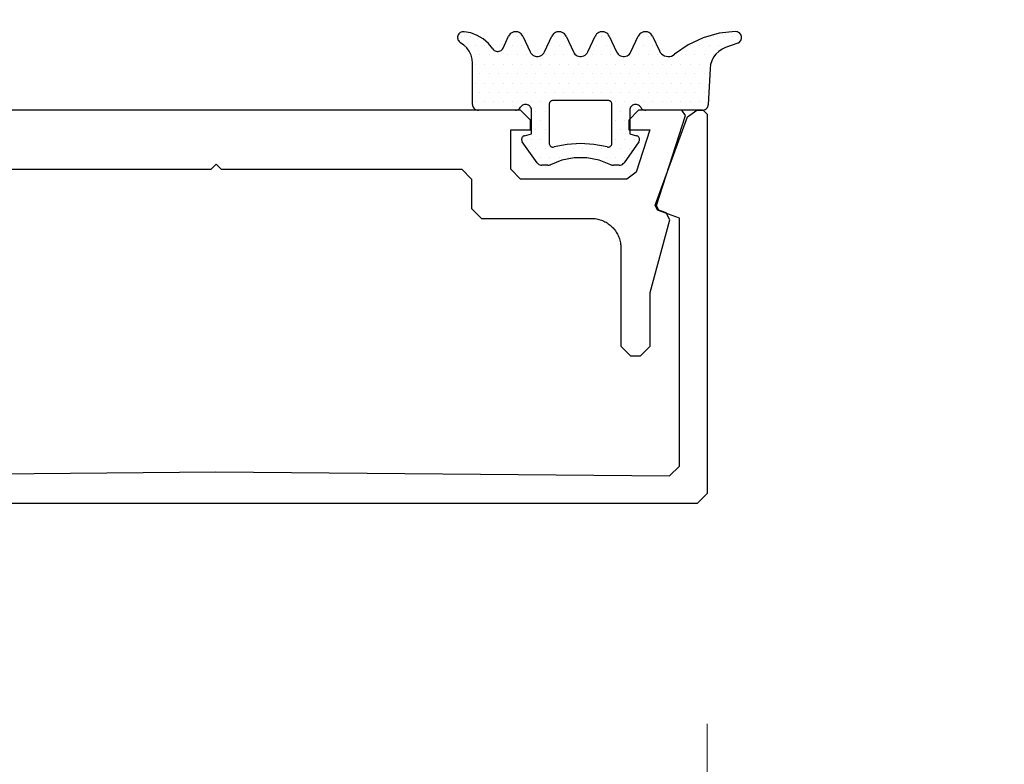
# Model space of a CAD drawing. Extents: x 4615668 to 9294084, y 5325188 to 10688993.
# Tile 332 of 656: x 4636945.81 to 4636950.83, y 5331425.6 to 5331429.39. Entities that reach past the tile are written whole.
import ezdxf

# ---------------------------------------------------------------- set-up
doc = ezdxf.new("R2010")
doc.units = 0
doc.header["$MEASUREMENT"] = 0
doc.layers.add('A_wymiary', color=152, linetype='Continuous', lineweight=5)
doc.layers.add('CrossSectionsGums', color=7, linetype='Continuous')
doc.layers.add('CrossSectionsProfils', color=7, linetype='Continuous')
doc.styles.add('wewn', font='arial.ttf', dxfattribs={"height": 12})
doc.dimstyles.new('Kopia 1do100 wew', dxfattribs={"dimscale": 0.5, "dimtxt": 8, "dimasz": 15, "dimexe": 20, "dimexo": 0, "dimgap": 5, "dimtad": 1, "dimdec": 0, "dimzin": 9, "dimtxsty": 'wewn', "dimblk": 'ARCHTICK', "dimcen": 3, "dimdle": 20, "dimclrd": 256, "dimclre": 256, "dimclrt": 256, "dimadec": 0, "dimazin": 2, "dimtfac": 1, "dimtdec": 0, "dimtix": 1, "dimtmove": 2, "dimatfit": 3, "dimldrblk": 'NONE', "dimfxl": 0, "dimtvp": 1, "dimtolj": 1, "dimtzin": 0, "dimlwd": 5, "dimlwe": 5, "dimarcsym": 0})

# ---------------------------------------------------------------- blocks, each defined once
blk = doc.blocks.new('5032252X', base_point=(219.526, 286.063))
at = {"layer": 'CrossSectionsProfils', "flags": 128}
blk.add_lwpolyline([(242.616, 280.481), (241.626, 276.787), (241.626, 274.063), (241.126, 273.563), (240.626, 273.563), (240.126, 274.063), (240.126, 279.063), (240.125, 279.128), (240.121, 279.193), (240.114, 279.258), (240.104, 279.323), (240.091, 279.387), (240.075, 279.451), (240.057, 279.514), (240.036, 279.576), (240.012, 279.637), (239.986, 279.696), (239.957, 279.755), (239.925, 279.813), (239.891, 279.869), (239.855, 279.923), (239.816, 279.976), (239.775, 280.027), (239.732, 280.076), (239.687, 280.123), (239.64, 280.168), (239.591, 280.212), (239.54, 280.253), (239.487, 280.291), (239.432, 280.328), (239.376, 280.362), (239.319, 280.393), (239.26, 280.422), (239.2, 280.448), (239.139, 280.472), (239.077, 280.493), (239.015, 280.511), (238.951, 280.527), (238.887, 280.54), (238.822, 280.55), (238.757, 280.557), (238.692, 280.561), (238.626, 280.563), (233.026, 280.563), (232.526, 281.063), (232.526, 282.563), (232.026, 283.063), (219.776, 283.063), (219.526, 283.313), (219.276, 283.063), (207.026, 283.063), (206.526, 282.563), (206.526, 281.063), (206.026, 280.563), (200.426, 280.563), (200.361, 280.561), (200.296, 280.557), (200.231, 280.55), (200.166, 280.54), (200.102, 280.527), (200.038, 280.511), (199.975, 280.493), (199.913, 280.472), (199.852, 280.448), (199.792, 280.422), (199.734, 280.393), (199.676, 280.362), (199.62, 280.328), (199.566, 280.291), (199.513, 280.253), (199.462, 280.212), (199.413, 280.168), (199.366, 280.123), (199.32, 280.076), (199.277, 280.027), (199.236, 279.976), (199.198, 279.923), (199.161, 279.869), (199.127, 279.813), (199.096, 279.755), (199.067, 279.696), (199.041, 279.637), (199.017, 279.576), (198.996, 279.514), (198.977, 279.451), (198.962, 279.387), (198.949, 279.323), (198.939, 279.258), (198.932, 279.193), (198.928, 279.128), (198.926, 279.063), (198.926, 274.063), (198.426, 273.563), (197.926, 273.563), (197.426, 274.063), (197.426, 276.787), (196.437, 280.481), (196.624, 280.84), (196.995, 280.975), (197.117, 281.224), (195.636, 285.801), (195.826, 286.063), (198.026, 286.063), (198.526, 285.563), (198.526, 285.068), (197.45, 285.068), (198.148, 282.909), (198.624, 282.563), (204.026, 282.563), (204.526, 283.063), (204.526, 285.068), (203.526, 285.068), (203.526, 285.563), (204.026, 286.063), (235.026, 286.063), (235.526, 285.563), (235.526, 285.068), (234.526, 285.068), (234.526, 283.063), (235.026, 282.563), (240.429, 282.563), (240.904, 282.909), (241.603, 285.068), (240.526, 285.068), (240.526, 285.563), (241.026, 286.063), (243.226, 286.063), (243.417, 285.801), (241.936, 281.224), (242.058, 280.975), (242.429, 280.84), (242.616, 280.481)], dxfattribs=at)
blk = doc.blocks.new('K41_7892_X', base_point=(63.96414, 1082.43878))
at = {"layer": 'CrossSectionsProfils'}
for p, q in [((39.16414, 1082.43878), (38.96414, 1082.23878)), ((38.96414, 1082.23878), (38.96414, 1062.93878)), ((39.49342, 1082.43878), (39.16414, 1082.43878)), ((39.96326, 1082.10979), (39.49342, 1082.43878)), ((88.43486, 1082.43878), (87.96502, 1082.10979)), ((88.76414, 1082.43878), (88.43486, 1082.43878)), ((88.96414, 1082.23878), (88.76414, 1082.43878)), ((88.96414, 1062.93878), (88.96414, 1082.23878)), ((41.60208, 1077.60718), (39.96326, 1082.10979)), ((87.96502, 1082.10979), (86.3262, 1077.60718)), ((41.48254, 1077.35084), (41.60208, 1077.60718)), ((86.3262, 1077.60718), (86.44574, 1077.35084)), ((40.36414, 1076.94377), (41.48254, 1077.35084)), ((86.44574, 1077.35084), (87.56414, 1076.94377)), ((40.36414, 1064.33437), (40.36414, 1076.94377)), ((87.56414, 1076.94377), (87.56414, 1064.33437)), ((40.86856, 1063.83439), (40.36414, 1064.33437)), ((87.56414, 1064.33437), (87.05971, 1063.83439)), ((63.96414, 1064.03878), (40.86856, 1063.83439)), ((87.05971, 1063.83439), (63.96414, 1064.03878)), ((38.96414, 1062.93878), (39.46414, 1062.43878)), ((88.46414, 1062.43878), (88.96414, 1062.93878)), ((39.46414, 1062.43878), (88.46414, 1062.43878))]:
    blk.add_line(p, q, dxfattribs=at)
blk = doc.blocks.new('Hatch19036', base_point=(5719.191, 731.848))
at = {"layer": 'CrossSectionsGums', "color": 8}
for p, q in [((6276.661, 666.613), (6276.661, 666.613)), ((6277.137, 666.613), (6277.137, 666.613)), ((6279.518, 666.613), (6279.518, 666.613)), ((6281.423, 666.613), (6281.423, 666.613)), ((6281.899, 666.613), (6281.899, 666.613)), ((6283.804, 666.613), (6283.804, 666.613)), ((6285.709, 666.613), (6285.709, 666.613)), ((6286.186, 666.613), (6286.186, 666.613)), ((6289.52, 666.613), (6289.52, 666.613)), ((6289.996, 666.613), (6289.996, 666.613)), ((6290.472, 666.613), (6290.472, 666.613)), ((6276.898, 666.137), (6276.898, 666.137)), ((6277.375, 666.137), (6277.375, 666.137)), ((6277.851, 666.137), (6277.851, 666.137)), ((6279.28, 666.137), (6279.28, 666.137)), ((6279.756, 666.137), (6279.756, 666.137)), ((6281.185, 666.137), (6281.185, 666.137)), ((6281.661, 666.137), (6281.661, 666.137)), ((6282.137, 666.137), (6282.137, 666.137)), ((6283.566, 666.137), (6283.566, 666.137)), ((6284.042, 666.137), (6284.042, 666.137)), ((6285.471, 666.137), (6285.471, 666.137)), ((6285.947, 666.137), (6285.947, 666.137)), ((6286.424, 666.137), (6286.424, 666.137)), ((6288.329, 666.137), (6288.329, 666.137)), ((6288.805, 666.137), (6288.805, 666.137)), ((6289.281, 666.137), (6289.281, 666.137)), ((6289.757, 666.137), (6289.757, 666.137)), ((6290.233, 666.137), (6290.233, 666.137)), ((6277.613, 665.66), (6277.613, 665.66)), ((6278.089, 665.66), (6278.089, 665.66)), ((6278.565, 665.66), (6278.565, 665.66)), ((6279.042, 665.66), (6279.042, 665.66)), ((6279.518, 665.66), (6279.518, 665.66)), ((6279.994, 665.66), (6279.994, 665.66)), ((6280.947, 665.66), (6280.947, 665.66)), ((6281.423, 665.66), (6281.423, 665.66)), ((6281.899, 665.66), (6281.899, 665.66)), ((6282.375, 665.66), (6282.375, 665.66)), ((6283.328, 665.66), (6283.328, 665.66)), ((6283.804, 665.66), (6283.804, 665.66)), ((6284.28, 665.66), (6284.28, 665.66)), ((6285.233, 665.66), (6285.233, 665.66)), ((6285.709, 665.66), (6285.709, 665.66)), ((6286.186, 665.66), (6286.186, 665.66)), ((6286.662, 665.66), (6286.662, 665.66)), ((6287.614, 665.66), (6287.614, 665.66)), ((6288.09, 665.66), (6288.09, 665.66)), ((6288.566, 665.66), (6288.566, 665.66)), ((6289.043, 665.66), (6289.043, 665.66)), ((6289.519, 665.66), (6289.519, 665.66)), ((6277.375, 665.184), (6277.375, 665.184)), ((6277.851, 665.184), (6277.851, 665.184)), ((6278.327, 665.184), (6278.327, 665.184)), ((6278.803, 665.184), (6278.803, 665.184)), ((6279.28, 665.184), (6279.28, 665.184)), ((6279.756, 665.184), (6279.756, 665.184)), ((6280.232, 665.184), (6280.232, 665.184)), ((6280.708, 665.184), (6280.708, 665.184)), ((6281.185, 665.184), (6281.185, 665.184)), ((6281.661, 665.184), (6281.661, 665.184)), ((6282.137, 665.184), (6282.137, 665.184)), ((6282.613, 665.184), (6282.613, 665.184)), ((6283.089, 665.184), (6283.089, 665.184)), ((6283.566, 665.184), (6283.566, 665.184)), ((6284.042, 665.184), (6284.042, 665.184)), ((6284.518, 665.184), (6284.518, 665.184)), ((6284.995, 665.184), (6284.995, 665.184)), ((6285.471, 665.184), (6285.471, 665.184)), ((6285.947, 665.184), (6285.947, 665.184)), ((6286.423, 665.184), (6286.423, 665.184)), ((6286.899, 665.184), (6286.899, 665.184)), ((6287.376, 665.184), (6287.376, 665.184)), ((6287.852, 665.184), (6287.852, 665.184)), ((6288.328, 665.184), (6288.328, 665.184)), ((6288.805, 665.184), (6288.805, 665.184)), ((6289.281, 665.184), (6289.281, 665.184)), ((6277.613, 664.708), (6277.613, 664.708)), ((6278.089, 664.708), (6278.089, 664.708)), ((6278.565, 664.708), (6278.565, 664.708)), ((6279.042, 664.708), (6279.042, 664.708)), ((6279.518, 664.708), (6279.518, 664.708)), ((6279.994, 664.708), (6279.994, 664.708)), ((6280.471, 664.708), (6280.471, 664.708)), ((6280.947, 664.708), (6280.947, 664.708)), ((6281.423, 664.708), (6281.423, 664.708)), ((6281.899, 664.708), (6281.899, 664.708)), ((6282.375, 664.708), (6282.375, 664.708)), ((6282.852, 664.708), (6282.852, 664.708)), ((6283.328, 664.708), (6283.328, 664.708)), ((6283.804, 664.708), (6283.804, 664.708)), ((6284.28, 664.708), (6284.28, 664.708)), ((6284.757, 664.708), (6284.757, 664.708)), ((6285.233, 664.708), (6285.233, 664.708)), ((6285.709, 664.708), (6285.709, 664.708)), ((6286.186, 664.708), (6286.186, 664.708)), ((6286.662, 664.708), (6286.662, 664.708)), ((6287.138, 664.708), (6287.138, 664.708)), ((6287.614, 664.708), (6287.614, 664.708)), ((6288.09, 664.708), (6288.09, 664.708)), ((6288.567, 664.708), (6288.567, 664.708)), ((6289.043, 664.708), (6289.043, 664.708)), ((6277.375, 664.232), (6277.375, 664.232)), ((6277.851, 664.232), (6277.851, 664.232)), ((6278.327, 664.232), (6278.327, 664.232)), ((6278.804, 664.232), (6278.804, 664.232)), ((6279.28, 664.232), (6279.28, 664.232)), ((6279.756, 664.232), (6279.756, 664.232)), ((6280.232, 664.232), (6280.232, 664.232)), ((6280.708, 664.232), (6280.708, 664.232)), ((6281.185, 664.232), (6281.185, 664.232)), ((6281.661, 664.232), (6281.661, 664.232)), ((6282.137, 664.232), (6282.137, 664.232)), ((6282.613, 664.232), (6282.613, 664.232)), ((6283.09, 664.232), (6283.09, 664.232)), ((6283.566, 664.232), (6283.566, 664.232)), ((6284.042, 664.232), (6284.042, 664.232)), ((6284.519, 664.232), (6284.519, 664.232)), ((6284.995, 664.232), (6284.995, 664.232)), ((6285.471, 664.232), (6285.471, 664.232)), ((6285.947, 664.232), (6285.947, 664.232)), ((6286.423, 664.232), (6286.423, 664.232)), ((6286.9, 664.232), (6286.9, 664.232)), ((6287.376, 664.232), (6287.376, 664.232)), ((6287.852, 664.232), (6287.852, 664.232)), ((6288.329, 664.232), (6288.329, 664.232)), ((6288.805, 664.232), (6288.805, 664.232)), ((6289.281, 664.232), (6289.281, 664.232)), ((6277.613, 663.755), (6277.613, 663.755)), ((6278.089, 663.755), (6278.089, 663.755)), ((6278.565, 663.755), (6278.565, 663.755)), ((6279.042, 663.755), (6279.042, 663.755)), ((6279.518, 663.755), (6279.518, 663.755)), ((6279.994, 663.755), (6279.994, 663.755)), ((6280.47, 663.755), (6280.47, 663.755)), ((6280.946, 663.755), (6280.946, 663.755)), ((6281.423, 663.755), (6281.423, 663.755)), ((6281.899, 663.755), (6281.899, 663.755)), ((6282.375, 663.755), (6282.375, 663.755)), ((6282.852, 663.755), (6282.852, 663.755)), ((6283.328, 663.755), (6283.328, 663.755)), ((6283.804, 663.755), (6283.804, 663.755)), ((6284.28, 663.755), (6284.28, 663.755)), ((6284.756, 663.755), (6284.756, 663.755)), ((6285.233, 663.755), (6285.233, 663.755)), ((6285.709, 663.755), (6285.709, 663.755)), ((6286.185, 663.755), (6286.185, 663.755)), ((6286.662, 663.755), (6286.662, 663.755)), ((6287.138, 663.755), (6287.138, 663.755)), ((6287.614, 663.755), (6287.614, 663.755)), ((6288.09, 663.755), (6288.09, 663.755)), ((6288.566, 663.755), (6288.566, 663.755)), ((6289.042, 663.755), (6289.042, 663.755)), ((6277.375, 663.279), (6277.375, 663.279)), ((6277.851, 663.279), (6277.851, 663.279)), ((6278.328, 663.279), (6278.328, 663.279)), ((6278.804, 663.279), (6278.804, 663.279)), ((6279.28, 663.279), (6279.28, 663.279)), ((6279.756, 663.279), (6279.756, 663.279)), ((6280.232, 663.279), (6280.232, 663.279)), ((6280.708, 663.279), (6280.708, 663.279)), ((6281.185, 663.279), (6281.185, 663.279)), ((6284.519, 663.279), (6284.519, 663.279)), ((6284.995, 663.279), (6284.995, 663.279)), ((6285.471, 663.279), (6285.471, 663.279)), ((6285.947, 663.279), (6285.947, 663.279)), ((6286.424, 663.279), (6286.424, 663.279)), ((6286.9, 663.279), (6286.9, 663.279)), ((6287.376, 663.279), (6287.376, 663.279)), ((6287.853, 663.279), (6287.853, 663.279)), ((6288.329, 663.279), (6288.329, 663.279)), ((6288.805, 663.279), (6288.805, 663.279)), ((6280.47, 662.803), (6280.47, 662.803)), ((6280.947, 662.803), (6280.947, 662.803)), ((6284.757, 662.803), (6284.757, 662.803)), ((6285.233, 662.803), (6285.233, 662.803)), ((6280.708, 662.327), (6280.708, 662.327)), ((6284.519, 662.327), (6284.519, 662.327)), ((6284.995, 662.327), (6284.995, 662.327)), ((6280.471, 661.85), (6280.471, 661.85)), ((6280.947, 661.85), (6280.947, 661.85)), ((6284.757, 661.85), (6284.757, 661.85)), ((6285.233, 661.85), (6285.233, 661.85)), ((6279.756, 661.374), (6279.756, 661.374)), ((6280.232, 661.374), (6280.232, 661.374)), ((6280.708, 661.374), (6280.708, 661.374)), ((6284.519, 661.374), (6284.519, 661.374)), ((6284.995, 661.374), (6284.995, 661.374)), ((6285.471, 661.374), (6285.471, 661.374)), ((6280.47, 660.898), (6280.47, 660.898)), ((6280.946, 660.898), (6280.946, 660.898)), ((6281.423, 660.898), (6281.423, 660.898)), ((6281.899, 660.898), (6281.899, 660.898)), ((6282.375, 660.898), (6282.375, 660.898)), ((6282.852, 660.898), (6282.852, 660.898)), ((6283.328, 660.898), (6283.328, 660.898)), ((6283.804, 660.898), (6283.804, 660.898)), ((6284.28, 660.898), (6284.28, 660.898)), ((6284.756, 660.898), (6284.756, 660.898)), ((6285.233, 660.898), (6285.233, 660.898)), ((6280.708, 660.422), (6280.708, 660.422)), ((6281.185, 660.422), (6281.185, 660.422)), ((6281.661, 660.422), (6281.661, 660.422)), ((6282.137, 660.422), (6282.137, 660.422)), ((6283.566, 660.422), (6283.566, 660.422)), ((6284.042, 660.422), (6284.042, 660.422)), ((6284.519, 660.422), (6284.519, 660.422)), ((6284.995, 660.422), (6284.995, 660.422))]:
    blk.add_line(p, q, dxfattribs=at)
blk = doc.blocks.new('120480', base_point=(6282.482, 662.748))
at = {"layer": 'CrossSectionsGums', "color": 1}
for p, q in [((6276.495, 666.639), (6276.484, 666.589)), ((6276.515, 666.686), (6276.495, 666.639)), ((6276.542, 666.729), (6276.515, 666.686)), ((6276.576, 666.767), (6276.542, 666.729)), ((6276.616, 666.798), (6276.576, 666.767)), ((6276.661, 666.823), (6276.616, 666.798)), ((6276.71, 666.839), (6276.661, 666.823)), ((6276.76, 666.847), (6276.71, 666.839)), ((6276.811, 666.847), (6276.76, 666.847)), ((6277.157, 666.781), (6276.811, 666.846)), ((6277.486, 666.656), (6277.157, 666.781)), ((6277.789, 666.476), (6277.486, 666.656)), ((6278.797, 666.011), (6279.08, 666.617)), ((6279.114, 666.677), (6279.08, 666.617)), ((6279.159, 666.731), (6279.114, 666.677)), ((6279.213, 666.776), (6279.159, 666.731)), ((6279.273, 666.811), (6279.213, 666.776)), ((6279.338, 666.834), (6279.273, 666.811)), ((6279.407, 666.846), (6279.338, 666.834)), ((6279.477, 666.846), (6279.407, 666.846)), ((6279.545, 666.834), (6279.477, 666.846)), ((6279.611, 666.81), (6279.545, 666.834)), ((6279.671, 666.776), (6279.611, 666.81)), ((6279.725, 666.731), (6279.671, 666.776)), ((6279.77, 666.677), (6279.725, 666.731)), ((6279.804, 666.617), (6279.77, 666.677)), ((6279.805, 666.617), (6280.18, 665.813)), ((6280.905, 665.813), (6281.279, 666.617)), ((6281.314, 666.677), (6281.28, 666.617)), ((6281.359, 666.731), (6281.314, 666.677)), ((6281.413, 666.776), (6281.359, 666.731)), ((6281.473, 666.81), (6281.413, 666.776)), ((6281.538, 666.834), (6281.473, 666.81)), ((6281.607, 666.846), (6281.538, 666.834)), ((6281.677, 666.846), (6281.607, 666.846)), ((6281.745, 666.834), (6281.677, 666.846)), ((6281.811, 666.811), (6281.745, 666.834)), ((6281.871, 666.776), (6281.811, 666.811)), ((6281.925, 666.731), (6281.871, 666.776)), ((6281.97, 666.677), (6281.925, 666.731)), ((6282.004, 666.617), (6281.97, 666.677)), ((6282.004, 666.617), (6282.379, 665.813)), ((6283.104, 665.813), (6283.479, 666.617)), ((6283.514, 666.677), (6283.479, 666.617)), ((6283.559, 666.731), (6283.514, 666.677)), ((6283.613, 666.776), (6283.559, 666.731)), ((6283.673, 666.81), (6283.613, 666.776)), ((6283.738, 666.834), (6283.673, 666.81)), ((6283.807, 666.846), (6283.738, 666.834)), ((6283.877, 666.846), (6283.807, 666.846)), ((6283.946, 666.834), (6283.877, 666.846)), ((6284.011, 666.81), (6283.946, 666.834)), ((6284.072, 666.776), (6284.011, 666.81)), ((6284.125, 666.731), (6284.072, 666.776)), ((6284.17, 666.677), (6284.125, 666.731)), ((6284.205, 666.617), (6284.17, 666.677)), ((6284.205, 666.617), (6284.58, 665.813)), ((6285.305, 665.813), (6285.68, 666.617)), ((6285.714, 666.677), (6285.68, 666.617)), ((6285.759, 666.731), (6285.714, 666.677)), ((6285.813, 666.776), (6285.759, 666.731)), ((6285.873, 666.811), (6285.813, 666.776)), ((6285.939, 666.834), (6285.873, 666.811)), ((6286.007, 666.846), (6285.939, 666.834)), ((6286.077, 666.846), (6286.007, 666.846)), ((6286.146, 666.834), (6286.077, 666.846)), ((6286.211, 666.81), (6286.146, 666.834)), ((6286.271, 666.776), (6286.211, 666.81)), ((6286.325, 666.731), (6286.271, 666.776)), ((6286.37, 666.677), (6286.325, 666.731)), ((6286.404, 666.617), (6286.37, 666.677)), ((6286.405, 666.617), (6286.752, 665.871)), ((6289.797, 666.763), (6288.983, 666.538)), ((6290.637, 666.848), (6289.797, 666.763)), ((6290.69, 666.844), (6290.637, 666.848)), ((6290.741, 666.831), (6290.69, 666.844)), ((6290.789, 666.81), (6290.741, 666.831)), ((6290.832, 666.78), (6290.789, 666.81)), ((6290.87, 666.743), (6290.832, 666.78)), ((6290.9, 666.701), (6290.87, 666.743)), ((6290.923, 666.653), (6290.9, 666.701)), ((6290.937, 666.602), (6290.923, 666.653)), ((6276.484, 666.589), (6276.482, 666.538)), ((6276.482, 666.538), (6276.488, 666.487)), ((6276.488, 666.487), (6276.502, 666.438)), ((6276.502, 666.438), (6276.525, 666.392)), ((6276.525, 666.392), (6276.555, 666.351)), ((6276.555, 666.351), (6276.592, 666.316)), ((6276.592, 666.316), (6276.634, 666.287)), ((6276.807, 666.167), (6276.634, 666.287)), ((6276.957, 666.019), (6276.807, 666.167)), ((6278.055, 666.245), (6277.789, 666.476)), ((6278.276, 665.971), (6278.055, 666.245)), ((6288.218, 666.179), (6287.525, 665.697)), ((6288.983, 666.538), (6288.218, 666.179)), ((6290.745, 666.266), (6290.126, 666.041)), ((6290.745, 666.266), (6290.792, 666.288)), ((6290.792, 666.288), (6290.835, 666.319)), ((6290.835, 666.319), (6290.872, 666.356)), ((6290.872, 666.356), (6290.902, 666.399)), ((6290.902, 666.399), (6290.924, 666.447)), ((6290.924, 666.447), (6290.938, 666.498)), ((6290.942, 666.55), (6290.937, 666.602)), ((6290.938, 666.498), (6290.942, 666.55)), ((6277.079, 665.847), (6276.957, 666.019)), ((6277.169, 665.656), (6277.079, 665.847)), ((6277.224, 665.453), (6277.169, 665.656)), ((6278.276, 665.971), (6278.309, 665.93)), ((6278.309, 665.93), (6278.349, 665.895)), ((6278.349, 665.895), (6278.394, 665.868)), ((6278.394, 665.868), (6278.444, 665.849)), ((6278.444, 665.849), (6278.495, 665.839)), ((6278.495, 665.839), (6278.548, 665.839)), ((6278.548, 665.839), (6278.6, 665.847)), ((6278.6, 665.847), (6278.65, 665.865)), ((6278.65, 665.865), (6278.696, 665.891)), ((6278.696, 665.891), (6278.737, 665.925)), ((6278.737, 665.925), (6278.771, 665.965)), ((6278.771, 665.965), (6278.797, 666.011)), ((6280.18, 665.813), (6280.214, 665.752)), ((6280.214, 665.752), (6280.259, 665.699)), ((6280.259, 665.699), (6280.313, 665.654)), ((6280.313, 665.654), (6280.373, 665.619)), ((6280.373, 665.619), (6280.439, 665.596)), ((6280.646, 665.596), (6280.711, 665.619)), ((6280.711, 665.619), (6280.771, 665.654)), ((6280.771, 665.654), (6280.825, 665.699)), ((6280.825, 665.699), (6280.87, 665.753)), ((6280.87, 665.753), (6280.904, 665.813)), ((6282.379, 665.813), (6282.414, 665.753)), ((6282.414, 665.753), (6282.459, 665.699)), ((6282.459, 665.699), (6282.512, 665.654)), ((6282.512, 665.654), (6282.573, 665.619)), ((6282.573, 665.619), (6282.638, 665.596)), ((6282.846, 665.596), (6282.911, 665.619)), ((6282.911, 665.619), (6282.971, 665.654)), ((6282.971, 665.654), (6283.025, 665.699)), ((6283.025, 665.699), (6283.07, 665.753)), ((6283.07, 665.753), (6283.105, 665.813)), ((6284.58, 665.813), (6284.614, 665.752)), ((6284.614, 665.752), (6284.659, 665.699)), ((6284.659, 665.699), (6284.713, 665.654)), ((6284.713, 665.654), (6284.773, 665.619)), ((6284.773, 665.619), (6284.838, 665.596)), ((6285.045, 665.596), (6285.111, 665.619)), ((6285.111, 665.619), (6285.171, 665.654)), ((6285.171, 665.654), (6285.225, 665.699)), ((6285.225, 665.699), (6285.27, 665.753)), ((6285.27, 665.753), (6285.304, 665.813)), ((6286.752, 665.871), (6286.798, 665.792)), ((6286.798, 665.792), (6286.858, 665.723)), ((6286.858, 665.723), (6286.929, 665.665)), ((6286.929, 665.665), (6287.009, 665.622)), ((6287.009, 665.622), (6287.096, 665.594)), ((6287.366, 665.608), (6287.45, 665.646)), ((6287.45, 665.646), (6287.525, 665.697)), ((6289.635, 665.705), (6289.516, 665.544)), ((6289.779, 665.844), (6289.635, 665.705)), ((6289.944, 665.957), (6289.779, 665.844)), ((6290.126, 666.041), (6289.944, 665.957)), ((6277.242, 665.243), (6277.224, 665.453)), ((6277.242, 663.148), (6277.242, 665.243)), ((6280.439, 665.596), (6280.507, 665.583)), ((6280.507, 665.583), (6280.577, 665.583)), ((6280.577, 665.583), (6280.646, 665.596)), ((6282.638, 665.596), (6282.707, 665.583)), ((6282.707, 665.583), (6282.777, 665.583)), ((6282.777, 665.583), (6282.846, 665.596)), ((6284.838, 665.596), (6284.907, 665.583)), ((6284.907, 665.583), (6284.977, 665.583)), ((6284.977, 665.583), (6285.045, 665.596)), ((6287.096, 665.594), (6287.186, 665.582)), ((6287.186, 665.582), (6287.278, 665.587)), ((6287.278, 665.587), (6287.366, 665.608)), ((6289.365, 665.174), (6289.338, 664.976)), ((6289.425, 665.366), (6289.365, 665.174)), ((6289.516, 665.544), (6289.425, 665.366)), ((6289.338, 664.976), (6289.242, 663.132)), ((6277.242, 663.148), (6277.247, 663.096)), ((6279.792, 663.108), (6279.749, 663.078)), ((6279.839, 663.13), (6279.792, 663.108)), ((6279.89, 663.143), (6279.839, 663.13)), ((6279.942, 663.148), (6279.89, 663.143)), ((6279.994, 663.143), (6279.942, 663.148)), ((6280.045, 663.13), (6279.994, 663.143)), ((6280.092, 663.108), (6280.045, 663.13)), ((6280.135, 663.078), (6280.092, 663.108)), ((6281.145, 663.183), (6281.142, 663.148)), ((6281.142, 663.148), (6281.142, 661.173)), ((6281.154, 663.216), (6281.145, 663.183)), ((6281.169, 663.248), (6281.154, 663.216)), ((6281.189, 663.276), (6281.169, 663.248)), ((6281.213, 663.301), (6281.189, 663.276)), ((6281.242, 663.321), (6281.213, 663.301)), ((6281.273, 663.336), (6281.242, 663.321)), ((6281.307, 663.345), (6281.273, 663.336)), ((6281.342, 663.348), (6281.307, 663.345)), ((6284.142, 663.348), (6281.342, 663.348)), ((6284.177, 663.345), (6284.142, 663.348)), ((6284.21, 663.336), (6284.177, 663.345)), ((6284.242, 663.321), (6284.21, 663.336)), ((6284.27, 663.301), (6284.242, 663.321)), ((6284.295, 663.276), (6284.27, 663.301)), ((6284.315, 663.248), (6284.295, 663.276)), ((6284.33, 663.216), (6284.315, 663.248)), ((6284.339, 663.183), (6284.33, 663.216)), ((6284.342, 663.148), (6284.339, 663.183)), ((6284.342, 661.173), (6284.342, 663.148)), ((6285.392, 663.108), (6285.349, 663.078)), ((6285.439, 663.13), (6285.392, 663.108)), ((6285.49, 663.143), (6285.439, 663.13)), ((6285.542, 663.148), (6285.49, 663.143)), ((6285.594, 663.143), (6285.542, 663.148)), ((6285.645, 663.13), (6285.594, 663.143)), ((6285.692, 663.108), (6285.645, 663.13)), ((6285.735, 663.078), (6285.692, 663.108)), ((6289.235, 663.082), (6289.242, 663.132)), ((6277.247, 663.096), (6277.26, 663.045)), ((6277.26, 663.045), (6277.282, 662.998)), ((6277.282, 662.998), (6277.312, 662.955)), ((6277.312, 662.955), (6277.349, 662.918)), ((6277.349, 662.918), (6277.392, 662.888)), ((6277.392, 662.888), (6277.439, 662.866)), ((6277.439, 662.866), (6277.49, 662.853)), ((6277.49, 662.853), (6277.542, 662.848)), ((6279.422, 662.848), (6277.542, 662.848)), ((6279.422, 662.848), (6279.474, 662.852)), ((6279.474, 662.852), (6279.525, 662.866)), ((6279.525, 662.866), (6279.572, 662.888)), ((6279.572, 662.888), (6279.615, 662.918)), ((6279.615, 662.918), (6279.652, 662.955)), ((6279.652, 662.955), (6279.682, 662.998)), ((6279.712, 663.041), (6279.682, 662.998)), ((6279.749, 663.078), (6279.712, 663.041)), ((6280.172, 663.041), (6280.135, 663.078)), ((6280.202, 662.998), (6280.172, 663.041)), ((6280.224, 662.951), (6280.202, 662.998)), ((6280.238, 662.9), (6280.224, 662.951)), ((6280.242, 662.848), (6280.238, 662.9)), ((6280.242, 661.648), (6280.242, 662.848)), ((6285.247, 662.9), (6285.242, 662.848)), ((6285.242, 662.848), (6285.242, 661.648)), ((6285.26, 662.951), (6285.247, 662.9)), ((6285.282, 662.998), (6285.26, 662.951)), ((6285.312, 663.041), (6285.282, 662.998)), ((6285.349, 663.078), (6285.312, 663.041)), ((6285.772, 663.041), (6285.735, 663.078)), ((6285.802, 662.998), (6285.772, 663.041)), ((6285.802, 662.998), (6285.832, 662.955)), ((6285.832, 662.955), (6285.869, 662.918)), ((6285.869, 662.918), (6285.912, 662.888)), ((6285.912, 662.888), (6285.959, 662.866)), ((6285.959, 662.866), (6286.009, 662.853)), ((6286.009, 662.853), (6286.062, 662.848)), ((6288.942, 662.848), (6286.062, 662.848)), ((6288.942, 662.848), (6288.992, 662.852)), ((6288.992, 662.852), (6289.041, 662.865)), ((6289.041, 662.865), (6289.087, 662.885)), ((6289.087, 662.885), (6289.13, 662.914)), ((6289.13, 662.914), (6289.166, 662.948)), ((6289.166, 662.948), (6289.197, 662.989)), ((6289.197, 662.989), (6289.22, 663.034)), ((6289.22, 663.034), (6289.235, 663.082)), ((6279.89, 661.554), (6280.242, 661.648)), ((6285.242, 661.648), (6285.594, 661.554)), ((6279.749, 661.412), (6279.743, 661.378)), ((6279.743, 661.378), (6279.743, 661.343)), ((6279.743, 661.343), (6279.749, 661.309)), ((6279.761, 661.445), (6279.749, 661.412)), ((6279.749, 661.309), (6279.761, 661.276)), ((6279.778, 661.475), (6279.761, 661.445)), ((6279.761, 661.276), (6279.778, 661.246)), ((6279.801, 661.502), (6279.778, 661.475)), ((6280.527, 660.176), (6279.778, 661.246)), ((6279.827, 661.524), (6279.801, 661.502)), ((6279.857, 661.542), (6279.827, 661.524)), ((6279.89, 661.554), (6279.857, 661.542)), ((6281.142, 661.173), (6281.145, 661.137)), ((6281.145, 661.137), (6281.155, 661.102)), ((6281.155, 661.102), (6281.171, 661.069)), ((6282.062, 661.108), (6281.392, 660.98)), ((6282.742, 661.151), (6282.062, 661.108)), ((6283.422, 661.108), (6282.742, 661.151)), ((6284.092, 660.98), (6283.422, 661.108)), ((6284.313, 661.069), (6284.329, 661.102)), ((6284.329, 661.102), (6284.338, 661.137)), ((6284.338, 661.137), (6284.342, 661.173)), ((6285.706, 661.246), (6284.957, 660.176)), ((6285.627, 661.542), (6285.594, 661.554)), ((6285.657, 661.524), (6285.627, 661.542)), ((6285.684, 661.502), (6285.657, 661.524)), ((6285.706, 661.475), (6285.684, 661.502)), ((6285.723, 661.445), (6285.706, 661.475)), ((6285.706, 661.246), (6285.723, 661.276)), ((6285.735, 661.412), (6285.723, 661.445)), ((6285.723, 661.276), (6285.735, 661.309)), ((6285.741, 661.378), (6285.735, 661.412)), ((6285.735, 661.309), (6285.741, 661.343)), ((6285.741, 661.343), (6285.741, 661.378)), ((6281.171, 661.069), (6281.193, 661.04)), ((6281.193, 661.04), (6281.22, 661.015)), ((6281.22, 661.015), (6281.25, 660.996)), ((6281.25, 660.996), (6281.284, 660.982)), ((6281.284, 660.982), (6281.32, 660.975)), ((6281.32, 660.975), (6281.356, 660.974)), ((6281.356, 660.974), (6281.392, 660.98)), ((6284.092, 660.98), (6284.128, 660.974)), ((6284.128, 660.974), (6284.164, 660.975)), ((6284.164, 660.975), (6284.2, 660.982)), ((6284.2, 660.982), (6284.234, 660.996)), ((6284.234, 660.996), (6284.264, 661.015)), ((6284.264, 661.015), (6284.291, 661.04)), ((6284.291, 661.04), (6284.313, 661.069)), ((6280.527, 660.176), (6280.565, 660.132)), ((6280.565, 660.132), (6280.61, 660.096)), ((6280.61, 660.096), (6280.661, 660.07)), ((6281.797, 660.314), (6281.204, 660.08)), ((6282.424, 660.433), (6281.797, 660.314)), ((6283.061, 660.433), (6282.424, 660.433)), ((6283.687, 660.314), (6283.061, 660.433)), ((6284.28, 660.08), (6283.687, 660.314)), ((6284.823, 660.07), (6284.874, 660.096)), ((6284.874, 660.096), (6284.919, 660.132)), ((6284.919, 660.132), (6284.956, 660.176)), ((6280.661, 660.07), (6280.716, 660.053)), ((6280.716, 660.053), (6280.773, 660.048)), ((6281.069, 660.048), (6280.773, 660.048)), ((6281.069, 660.048), (6281.104, 660.05)), ((6281.104, 660.05), (6281.139, 660.056)), ((6281.139, 660.056), (6281.172, 660.066)), ((6281.172, 660.066), (6281.205, 660.08)), ((6284.28, 660.08), (6284.312, 660.066)), ((6284.312, 660.066), (6284.346, 660.056)), ((6284.346, 660.056), (6284.38, 660.05)), ((6284.38, 660.05), (6284.416, 660.048)), ((6284.711, 660.048), (6284.416, 660.048)), ((6284.711, 660.048), (6284.768, 660.053)), ((6284.768, 660.053), (6284.823, 660.07))]:
    blk.add_line(p, q, dxfattribs=at)
at = {"layer": 'CrossSectionsGums'}
blk.add_blockref('Hatch19036', (5719.191, 731.848), dxfattribs=at)
blk = doc.blocks.new('_ArchTick')
at = {"color": 0, "linetype": 'ByBlock', "const_width": 0.15}
blk.add_lwpolyline([(-0.5, -0.5), (0.5, 0.5)], dxfattribs=at)
blk = doc.blocks.new('*D5549')
at = {"layer": 'A_wymiary', "lineweight": 5, "ltscale": 40}
for p, q in [((4636893.316, 5331425.803), (4636893.316, 5331378.303)), ((4636949.3147, 5331425.803), (4636949.3147, 5331378.303)), ((4636883.316, 5331388.303), (4636959.3147, 5331388.303))]:
    blk.add_line(p, q, dxfattribs=at)
at = {"layer": 'Defpoints', "color": 0}
for p in [(4636893.316, 5331440.6968), (4636949.3147, 5331440.6968), (4636949.3147, 5331388.303)]:
    blk.add_point(p, dxfattribs=at)
at = {"layer": 'A_wymiary', "linetype": 'ByBlock', "lineweight": 5, "xscale": 7.5, "yscale": 7.5, "zscale": 7.5, "rotation": 180}
blk.add_blockref('_ArchTick', (4636893.316, 5331388.303), dxfattribs=at)
at = {"layer": 'A_wymiary', "linetype": 'ByBlock', "lineweight": 5, "xscale": 7.5, "yscale": 7.5, "zscale": 7.5}
blk.add_blockref('_ArchTick', (4636949.3147, 5331388.303), dxfattribs=at)
at = {"layer": 'A_wymiary', "ltscale": 40, "insert": (4636921.3154, 5331396.9299), "char_height": 12, "attachment_point": 5, "style": 'wewn'}
blk.add_mtext('\\A1;56', dxfattribs=at)
blk = doc.blocks.new('_None')

msp = doc.modelspace()

# ---------------------------------------------------------------- block references
at = {"layer": 'CrossSectionsGums', "xscale": 0.1, "yscale": 0.1, "zscale": 0.1}
msp.add_blockref('120480', (4636948.6437, 5331428.9146), dxfattribs=at)
msp.add_blockref('120480', (4636948.6437, 5331428.9146), dxfattribs=at)
at = {"layer": 'CrossSectionsProfils', "xscale": 0.1, "yscale": -0.1, "zscale": 0.1, "rotation": 180}
for name, p in [('K41_7892_X', (4636946.8137, 5331428.9246)), ('K41_7892_X', (4636946.8137, 5331428.9246)), ('5032252X', (4636946.8146, 5331428.9246)), ('5032252X', (4636946.8146, 5331428.9246))]:
    msp.add_blockref(name, p, dxfattribs=at)

# ---------------------------------------------------------------- dimensions: what is measured, and where the dimension line sits
at = {"layer": 'A_wymiary', "ltscale": 40}
dim = msp.add_linear_dim(base=(4636949.3147, 5331388.303), p1=(4636893.316, 5331440.6968), p2=(4636949.3147, 5331440.6968), dimstyle='Kopia 1do100 wew', dxfattribs=at)
dim.commit()
dim.dimension.update_dxf_attribs({"geometry": '*D5549', "text_midpoint": (4636921.3154, 5331396.9299)})

doc.saveas('drawing.dxf')
